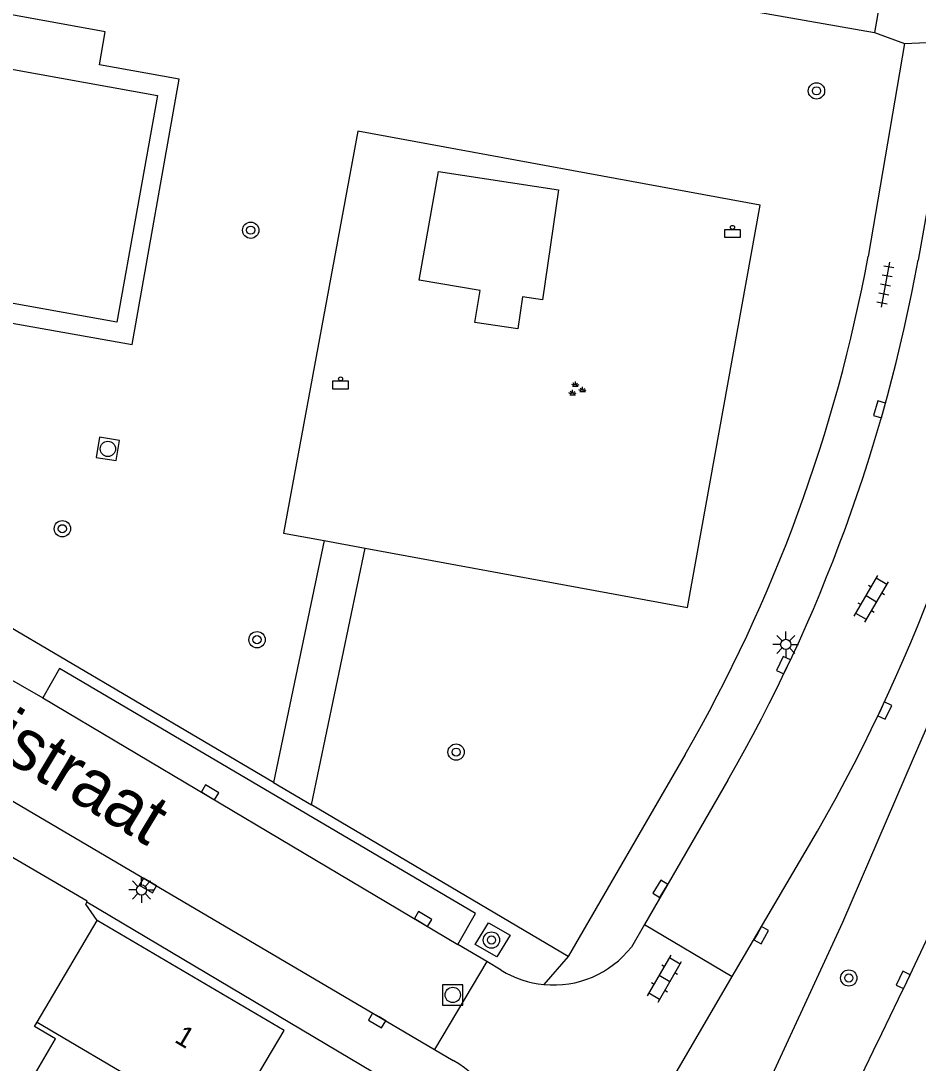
# Model space of a CAD drawing. Extents: x 132999 to 136000, y 398499 to 400501.
# Drawn here: x 133554 to 133597.9, y 399637.4 to 399688.5 of the extents above; entities that cross this region are included whole.
import ezdxf

# ---------------------------------------------------------------- set-up
doc = ezdxf.new("R2010")
doc.units = 0
for name, color, linetype in [('gg-afsc-hekwerk', 7, 'Continuous'), ('gg-afsc-muur', 7, 'Continuous'), ('gg-anno-huisnummerreeks BGT', 7, 'Continuous'), ('gg-anno-openbare ruimte label', 7, 'Continuous'), ('gg-bbg-gedigitaliseerde bebouwing', 7, 'Continuous'), ('gg-bbg-hoofdgebouw', 7, 'Continuous'), ('gg-bbg-tussenscheiding', 7, 'Continuous'), ('gg-knt-onverhard', 7, 'Continuous'), ('gg-knt-verharding', 7, 'Continuous'), ('gg-knt-verharding nz', 7, 'Continuous'), ('gt-grn-groengrens', 7, 'Continuous'), ('gt-grn-weggrens', 7, 'Continuous'), ('gt-symb-afvalbak', 7, 'Continuous'), ('gt-symb-boom', 7, 'Continuous'), ('gt-symb-groenvak', 7, 'Continuous'), ('gt-symb-klinker verharding', 7, 'Continuous'), ('gt-symb-kolk', 7, 'Continuous'), ('gt-symb-lichtmast', 7, 'Continuous'), ('gt-symb-rioolschacht', 7, 'Continuous'), ('gt-symb-tegel verharding', 7, 'Continuous')]:
    doc.layers.add(name, color=color, linetype=linetype)

# ---------------------------------------------------------------- blocks, each defined once
blk = doc.blocks.new('gt0-LMAST')
at = {"layer": 'gt-symb-lichtmast'}
for p, q in [((-0.005, 0.246), (-0.005, 0.621)), ((-0.182, 0.173), (-0.447, 0.438)), ((0.172, 0.173), (0.437, 0.438)), ((-0.255, -0.004), (-0.63, -0.004)), ((-0.182, -0.181), (-0.447, -0.446)), ((-0.005, -0.254), (-0.005, -0.629)), ((0.437, -0.446), (0.172, -0.181)), ((0.245, -0.004), (0.62, -0.004))]:
    blk.add_line(p, q, dxfattribs=at)
blk.add_circle((-0.005, -0.004), 0.25, dxfattribs=at)
blk = doc.blocks.new('gt0-KOLK')
at = {"layer": 'gt-symb-kolk'}
blk.add_lwpolyline([(0, 0), (0.375, 0), (0.375, 0.4), (-0.375, 0.4), (-0.375, 0), (0, 0)], dxfattribs=at)
blk = doc.blocks.new('gt0-BOOM')
at = {"layer": 'gt-symb-boom'}
for radius in [0.4, 0.2]:
    blk.add_circle((0, 0), radius, dxfattribs=at)
blk = doc.blocks.new('gt0-RS')
at = {"layer": 'gt-symb-rioolschacht'}
blk.add_lwpolyline([(-0.5, -0.5), (0.5, -0.5), (0.5, 0.5), (-0.5, 0.5)], close=True, dxfattribs=at)
blk.add_circle((0, 0), 0.375, dxfattribs=at)
blk = doc.blocks.new('gt0-ABAK')
at = {"layer": 'gt-symb-afvalbak'}
blk.add_lwpolyline([(0.375, -0.5), (-0.375, -0.5), (-0.375, -0.1), (0.375, -0.1)], close=True, dxfattribs=at)
blk.add_circle((0, 0), 0.1, dxfattribs=at)
blk = doc.blocks.new('gt0-GRVAK')
at = {"layer": 'gt-symb-groenvak'}
for p, q in [((-0.11, 0.189), (-0.228, 0.24)), ((-0.182, 0.153), (0.088, 0.153)), ((-0.091, 0.211), (-0.156, 0.322)), ((-0.047, 0.214), (-0.047, 0.393)), ((-0.004, 0.211), (0.061, 0.322)), ((0.015, 0.189), (0.133, 0.24)), ((0.262, -0.052), (0.197, 0.059)), ((0.305, -0.049), (0.305, 0.13)), ((0.349, -0.052), (0.414, 0.059)), ((-0.245, -0.228), (-0.363, -0.177)), ((-0.318, -0.264), (-0.047, -0.264)), ((-0.226, -0.206), (-0.291, -0.095)), ((-0.183, -0.203), (-0.183, -0.024)), ((-0.139, -0.206), (-0.074, -0.095)), ((-0.12, -0.228), (-0.002, -0.177)), ((0.243, -0.074), (0.125, -0.023)), ((0.17, -0.11), (0.441, -0.11)), ((0.368, -0.074), (0.486, -0.023))]:
    blk.add_line(p, q, dxfattribs=at)
blk = doc.blocks.new('gt0-TEG1')
at = {"layer": 'gt-symb-tegel verharding'}
for p, q in [((-1.125, 0), (1.125, 0)), ((-0.9, -0.25), (-0.9, 0.25)), ((-0.45, -0.25), (-0.45, 0.25)), ((0, -0.25), (0, 0.25)), ((0.45, -0.25), (0.45, 0.25)), ((0.9, -0.25), (0.9, 0.25))]:
    blk.add_line(p, q, dxfattribs=at)
blk = doc.blocks.new('gt0-KL1')
at = {"layer": 'gt-symb-klinker verharding'}
for p, q in [((-1.15, 0.3), (1.15, 0.3)), ((-1, -0.3), (-1, 0.3)), ((-0.5, 0.3), (-0.5, 0.45)), ((0, -0.3), (0, 0.3)), ((0.5, 0.3), (0.5, 0.45)), ((1, -0.3), (1, 0.3)), ((-1.15, -0.3), (1.15, -0.3)), ((-0.5, -0.45), (-0.5, -0.3)), ((0.5, -0.45), (0.5, -0.3))]:
    blk.add_line(p, q, dxfattribs=at)

msp = doc.modelspace()

# ---------------------------------------------------------------- linework, layer by layer
at = {"layer": 'gg-afsc-hekwerk'}
msp.add_line((133568.82, 399662.978), (133570.836, 399662.606), dxfattribs=at)
msp.add_lwpolyline([(133570.836, 399662.606), (133586.632, 399659.694), (133590.184, 399679.422), (133570.477, 399683.044), (133566.83, 399663.345), (133568.82, 399662.978)], dxfattribs=at)
at = {"layer": 'gg-afsc-muur'}
for points in [[(133557.189, 399645.253), (133557.21, 399645.297), (133553.168, 399647.675)], [(133557.705, 399644.351), (133557.14, 399645.149), (133557.189, 399645.253)]]:
    msp.add_lwpolyline(points, dxfattribs=at)
at = {"layer": 'gg-bbg-gedigitaliseerde bebouwing'}
msp.add_line((133554.759, 399639.377), (133557.705, 399644.351), dxfattribs=at)
msp.add_lwpolyline([(133552.903, 399633.859), (133555.667, 399638.556), (133554.634, 399639.164), (133554.759, 399639.377)], dxfattribs=at)
at = {"layer": 'gg-bbg-hoofdgebouw'}
for points in [[(133560.66, 399684.79), (133558.67, 399673.68), (133551.58, 399674.95), (133551.25, 399673.42), (133547.69, 399674.06), (133547.98, 399675.58), (133539.83, 399677.08), (133541.82, 399688.19), (133560.66, 399684.79)], [(133563.911, 399633.988), (133566.86, 399638.97), (133557.705, 399644.351)]]:
    msp.add_lwpolyline(points, dxfattribs=at)
at = {"layer": 'gg-bbg-tussenscheiding'}
msp.add_line((133554.759, 399639.377), (133563.911, 399633.988), dxfattribs=at)
at = {"layer": 'gg-knt-onverhard'}
msp.add_lwpolyline([(133580.305, 399680.162), (133579.528, 399674.773), (133578.546, 399674.918), (133578.311, 399673.363), (133576.215, 399673.672), (133576.468, 399675.232), (133573.482, 399675.737), (133574.421, 399681.071), (133580.305, 399680.162)], dxfattribs=at)
at = {"layer": 'gg-knt-verharding'}
for p, q in [((133595.793, 399687.878), (133597.26, 399687.34)), ((133597.26, 399687.34), (133595.48, 399676.9)), ((133598.947, 399682.431), (133597.929, 399676.715)), ((133568.82, 399662.978), (133566.342, 399651.123)), ((133568.205, 399650.021), (133570.836, 399662.606)), ((133566.342, 399651.123), (133549.59, 399660.99)), ((133548.617, 399658.923), (133555.036, 399655.278)), ((133586.517, 399652.494), (133580.78, 399642.59)), ((133588.61, 399651.24), (133584.52, 399644.16)), ((133552.783, 399650.667), (133574.23, 399638.036)), ((133580.78, 399642.59), (133568.205, 399650.021)), ((133588.818, 399641.605), (133592.992, 399648.735)), ((133575.938, 399634.12), (133557.189, 399645.253)), ((133584.52, 399644.16), (133583.878, 399643.049)), ((133584.52, 399644.16), (133588.818, 399641.605)), ((133576.79, 399642.342), (133575.372, 399643.185)), ((133576.79, 399642.342), (133574.23, 399638.036)), ((133577.5, 399641.92), (133576.79, 399642.342)), ((133583.81, 399633.05), (133588.818, 399641.605)), ((133574.23, 399638.036), (133575.14, 399637.5))]:
    msp.add_line(p, q, dxfattribs=at)
for points in [[(133560.856, 399695.705), (133560.572, 399694.079), (133595.793, 399687.878)], [(133533.027, 399674.858), (133535.735, 399678.849), (133539.863, 399676.11), (133546.854, 399674.819), (133546.593, 399673.308), (133551.995, 399672.324), (133552.324, 399673.845), (133559.418, 399672.596), (133561.721, 399685.592), (133557.821, 399686.291), (133558.092, 399687.916), (133540.854, 399691.07)], [(133597.374, 399641.356), (133603.77, 399654.924), (133610.097, 399668.527)], [(133575.372, 399643.185), (133576.248, 399644.695), (133555.865, 399656.701), (133555.036, 399655.278)], [(133576.229, 399643.173), (133576.882, 399644.246), (133577.937, 399643.642), (133577.284, 399642.569), (133576.229, 399643.173)]]:
    msp.add_lwpolyline(points, dxfattribs=at)
for centre, radius, start, end in [((133519.606, 399690.916), 77.158, 330.13474, 349.53416), ((133519.499, 399690.964), 79.714, 330.11073, 349.70326), ((133519.336, 399690.947), 84.894, 330.1833, 350.43494), ((133580.056, 399646.057), 4.863, 264.4959, 321.7949), ((133580.059, 399646.063), 4.869, 238.2955, 264.4731), ((132944.112, 399954.725), 724.536, 332.00128, 334.373072), ((133572.933, 399633.494), 4.573, 355.9218, 61.1488)]:
    msp.add_arc(centre, radius, start, end, dxfattribs=at)
at = {"layer": 'gg-knt-verharding nz'}
msp.add_line((133555.036, 399655.278), (133575.372, 399643.185), dxfattribs=at)
at = {"layer": 'gt-grn-groengrens'}
msp.add_lwpolyline([(133614.307, 399740.192), (133616.289, 399739.841), (133621.65, 399738.608), (133617.691, 399713.643), (133612.015, 399686.35), (133607.819, 399687.026), (133606.527, 399678.376), (133604.376, 399669.227), (133601.262, 399660.541), (133597.685, 399652.299), (133594.22, 399644.263), (133589.998, 399635.094), (133583.06, 399623.376), (133571.883, 399604.29), (133561.869, 399587.096)], dxfattribs=at)
at = {"layer": 'gt-grn-weggrens'}
for p, q in [((133596.058, 399689.366), (133595.793, 399687.878)), ((133597.26, 399687.34), (133599.841, 399687.452)), ((133566.342, 399651.123), (133568.205, 399650.021)), ((133580.78, 399642.59), (133579.59, 399641.216))]:
    msp.add_line(p, q, dxfattribs=at)

# ---------------------------------------------------------------- block references
at = {"layer": 'gt-symb-afvalbak'}
for p in [(133588.832, 399678.328), (133569.631, 399670.903)]:
    msp.add_blockref('gt0-ABAK', p, dxfattribs=at)
at = {"layer": 'gt-symb-boom', "rotation": 79.91563915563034}
msp.add_blockref('gt0-BOOM', (133592.948, 399685.019), dxfattribs=at)
at = {"layer": 'gt-symb-boom'}
for p in [(133565.225, 399678.19), (133555.997, 399663.557), (133565.536, 399658.119), (133575.291, 399652.61), (133577.022, 399643.399), (133594.531, 399641.538)]:
    msp.add_blockref('gt0-BOOM', p, dxfattribs=at)
at = {"layer": 'gt-symb-groenvak'}
msp.add_blockref('gt0-GRVAK', (133581.181, 399670.389), dxfattribs=at)
at = {"layer": 'gt-symb-klinker verharding'}
for p, rotation in [((133595.635, 399660.118), 59.74356283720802), ((133585.503, 399641.505), 59.74356283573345)]:
    msp.add_blockref('gt0-KL1', p, dxfattribs=dict(at, rotation=rotation))
at = {"layer": 'gt-symb-kolk'}
for p, rotation in [((133596.23, 399669.35), 73.92082762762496), ((133591.514, 399656.785), 64.92082100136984), ((133596.112, 399654.728), -115.28348017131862), ((133563.133, 399650.463), -30.924459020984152), ((133560.288, 399646.246), 149.4095645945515), ((133585.47, 399645.806), 59.20328608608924), ((133573.572, 399644.258), -30.87529168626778), ((133590.068, 399643.741), -119.74488129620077), ((133597.374, 399641.356), 64.62964101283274), ((133571.519, 399639.631), 149.61576270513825)]:
    msp.add_blockref('gt0-KOLK', p, dxfattribs=dict(at, rotation=rotation))
at = {"layer": 'gt-symb-lichtmast'}
for p in [(133591.446, 399657.894), (133559.878, 399645.856)]:
    msp.add_blockref('gt0-LMAST', p, dxfattribs=at)
at = {"layer": 'gt-symb-rioolschacht', "rotation": -99.09480497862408}
msp.add_blockref('gt0-RS', (133558.226, 399667.472), dxfattribs=at)
at = {"layer": 'gt-symb-rioolschacht'}
msp.add_blockref('gt0-RS', (133575.125, 399640.708), dxfattribs=at)
at = {"layer": 'gt-symb-tegel verharding', "rotation": -100.65836150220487}
msp.add_blockref('gt0-TEG1', (133596.324, 399675.517), dxfattribs=at)

# ---------------------------------------------------------------- texts
at = {"layer": 'gg-anno-huisnummerreeks BGT'}
msp.add_text('1', height=1, rotation=329.4, dxfattribs=at).set_placement((133561.44, 399638.427))
at = {"layer": 'gg-anno-openbare ruimte label'}
msp.add_text('Landinistraat', height=2.5, rotation=328.9, dxfattribs=at).set_placement((133543.78, 399657.877))

doc.saveas('drawing.dxf')
